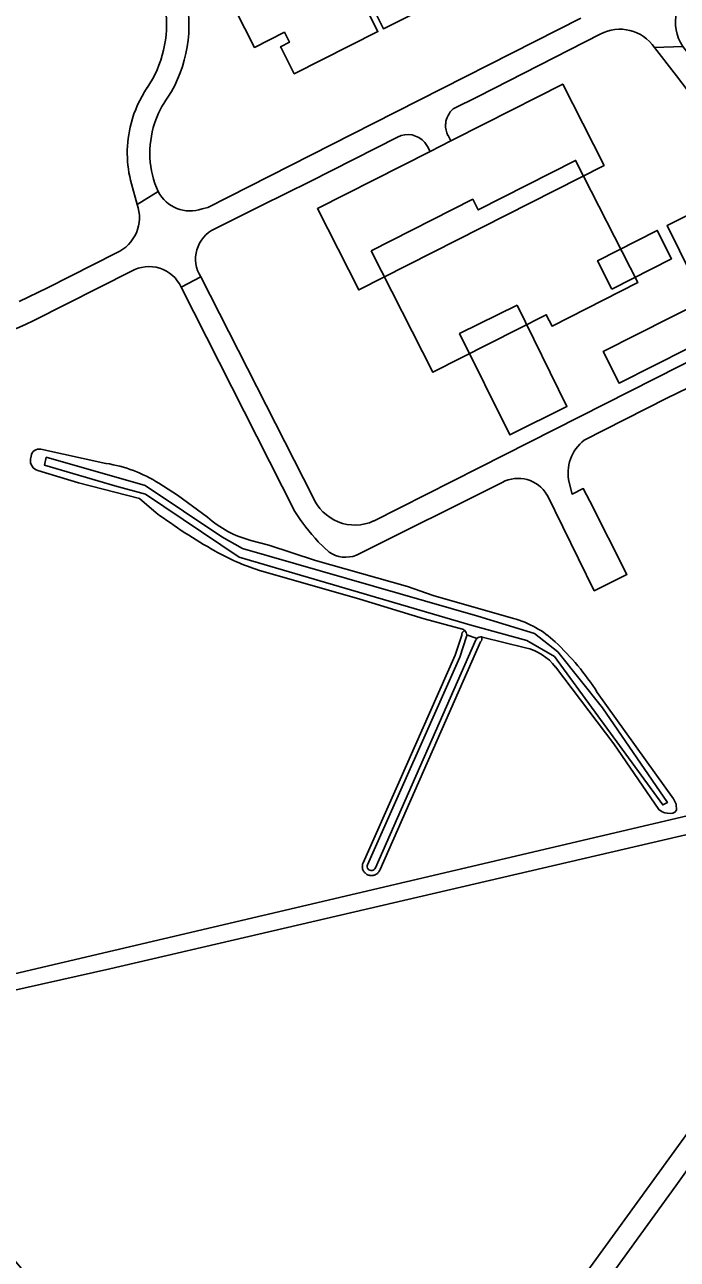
# Model space of a CAD drawing. Extents: x 158132 to 159664, y 385256 to 387218.
# Drawn here: x 158832.2 to 158948, y 386048.5 to 386267.5 of the extents above; entities that cross this region are included whole.
import ezdxf

# ---------------------------------------------------------------- set-up
doc = ezdxf.new("R2010")
doc.units = 0
for name, color, linetype in [('IMGEO_Erf', 7, 'Continuous'), ('IMGEO_Gemengd_bos', 7, 'Continuous'), ('IMGEO_Loofbos', 7, 'Continuous'), ('IMGEO_Oever', 7, 'Continuous'), ('IMGEO_Pand', 7, 'Continuous'), ('IMGEO_Pand_vergunning_verleend', 7, 'Continuous'), ('IMGEO_Parkeervlak_open', 7, 'Continuous'), ('IMGEO_Rijbaan_lokaal_gesloten', 7, 'Continuous'), ('IMGEO_Sloot', 7, 'Continuous'), ('IMGEO_Waterloop', 7, 'Continuous')]:
    doc.layers.add(name, color=color, linetype=linetype)

msp = doc.modelspace()

# ---------------------------------------------------------------- linework, layer by layer
at = {"layer": 'IMGEO_Erf'}
for points in [[(158892.7, 386270.65), (158894.89, 386266.3), (158880.05, 386258.81), (158877.73, 386263.41), (158877.63, 386263.6), (158879.2, 386264.4), (158878.3, 386266.17), (158872.99, 386263.49), (158867.81, 386273.78)], [(158910.67, 386274.26), (158895.87, 386266.79), (158893.68, 386271.15)], [(158863.71, 386234.82), (158864.7, 386235.1), (158894.07, 386250), (158930.86, 386268.67)]]:
    msp.add_lwpolyline(points, dxfattribs=at)
for centre, radius, start, end in [((158837.3, 386267.52), 24.08, 327.6583, 13.5366), ((158871.3, 386244.75), 16.86, 144.0921, 161.8526), ((158871.28, 386244.76), 16.84, 161.863, 203.9724), ((158861.62, 386240.94), 6.47, 207.8901, 288.9119)]:
    msp.add_arc(centre, radius, start, end, dxfattribs=at)
at = {"layer": 'IMGEO_Gemengd_bos'}
for points in [[(158853.98, 386256.34), (158854.89, 386257.83)], [(158852.17, 386235.64), (158851.18, 386239.26)], [(159066.31, 386227.68), (159061.77, 386221.39), (159039.38, 386189.93), (159039.57, 386187.77), (159037.64, 386185.15), (159035.87, 386185.08), (159025.16, 386170.55), (159017.45, 386159.91), (159004.28, 386141.65), (159000, 386134.9), (158996.27, 386129.66), (158947.71, 386061.54), (158903.24, 386000)], [(158831.23, 386218.38), (158836.28, 386220.84), (158848.51, 386227.03)], [(158851.17, 386223.77), (158833.85, 386215.02)], [(158880.13, 386181.15), (158859.98, 386220.96)], [(158980.75, 386192.01), (158968.81, 386204.04), (158966.21, 386201.42), (158964.03, 386203.58), (158960.21, 386207.36), (158955.54, 386205.8), (158946.13, 386201.24), (158935.08, 386195.64), (158931.48, 386193.8)], [(158833.28, 386190.45), (158833.39, 386190.98)], [(158835.08, 386192.2), (158846.66, 386189.68)], [(158855.55, 386180.93), (158852.58, 386183.45), (158841.79, 386186.26), (158834.58, 386188.4)], [(158856.02, 386186.17), (158859.33, 386184.06), (158864.67, 386180.12)], [(158916.92, 386186.32), (158891.08, 386173.39)], [(158928.8, 386186.29), (158929.32, 386184.24), (158931.31, 386185.23), (158932.48, 386182.96), (158939.06, 386170), (158933.25, 386167.1), (158924.88, 386184.09)], [(158872.33, 386176.02), (158875.55, 386175.17), (158883.8, 386172.45), (158900.12, 386167.87), (158904.67, 386166.27), (158918.91, 386162.18)], [(158886.22, 386173.95), (158884.32, 386175.78)], [(158909.87, 386160.29), (158903.1, 386162.1), (158891.67, 386165.59), (158873.73, 386170.73)], [(158913.1, 386158.01), (158895.26, 386117.62), (158895.21, 386117.49), (158895.14, 386117.37), (158895.07, 386117.25), (158894.98, 386117.14), (158894.89, 386117.04), (158894.79, 386116.94), (158894.68, 386116.85), (158894.56, 386116.78), (158894.43, 386116.71), (158894.3, 386116.66), (158894.17, 386116.62), (158894.03, 386116.59), (158893.89, 386116.57), (158893.75, 386116.56), (158893.61, 386116.56), (158893.48, 386116.58), (158893.34, 386116.61), (158893.2, 386116.65), (158893.07, 386116.7), (158892.95, 386116.77), (158892.83, 386116.84), (158892.72, 386116.92), (158892.61, 386117.02), (158892.52, 386117.12), (158892.43, 386117.23), (158892.35, 386117.35), (158892.29, 386117.47), (158892.23, 386117.6), (158892.18, 386117.73), (158892.15, 386117.87), (158892.13, 386118.01), (158892.12, 386118.15), (158892.13, 386118.29), (158892.14, 386118.43), (158892.17, 386118.57), (158892.21, 386118.7), (158892.26, 386118.83), (158898.35, 386132.56), (158908.57, 386155.65), (158909.76, 386159.21), (158909.76, 386159.22), (158909.76, 386159.23), (158909.76, 386159.25), (158909.76, 386159.32), (158909.77, 386159.4), (158909.79, 386159.48), (158909.82, 386159.55), (158909.85, 386159.62), (158909.88, 386159.69), (158909.93, 386159.76), (158909.98, 386159.82), (158910.03, 386159.87), (158910.09, 386159.92), (158910.15, 386159.97), (158910.22, 386160.01), (158910.29, 386160.05)], [(158921.06, 386156.98), (158913.4, 386158.87), (158913.3, 386158.89)], [(158945.33, 386127.85), (158944.71, 386128.28), (158936.75, 386139.93), (158926.41, 386153.57)], [(158933.8, 386149.06), (158947.3, 386130.17), (158947.78, 386129.21), (158947.87, 386128.15), (158947.58, 386127.82), (158947.18, 386127.64)], [(158802.75, 386092.98), (158804.95, 386093.18), (158994.79, 386137.73)], [(158797.66, 386086.29), (158812.86, 386069.29), (158886.2, 385981.64), (158898.44, 386000), (158954.3, 386077.08), (158993.31, 386131.95)], [(158992.55, 386133.23), (158990.7, 386133.19), (158988.86, 386132.94), (158847.34, 386100.03), (158802.76, 386090.03)]]:
    msp.add_lwpolyline(points, dxfattribs=at)
for centre, radius, start, end in [((158837.39, 386267.51), 20, 331.0331, 13.2089), ((158871.08, 386244.76), 20.66, 145.8822, 165.2993), ((158871.04, 386244.77), 20.61, 165.3027, 195.508), ((158845.75, 386233.29), 6.84, 293.7517, 20.1212), ((158854.29, 386218.34), 6.26, 24.6964, 119.9256), ((158810.82, 386262.06), 52.37, 268.1079, 296.0822), ((158936.05, 386187.94), 7.43, 127.9406, 192.8647), ((158835.07, 386190.14), 1.81, 170.3785, 254.3031), ((158834.8, 386190.81), 1.42, 78.6794, 173.0603), ((158842.8, 386165.2), 24.79, 57.7694, 81.0259), ((158919.74, 386181.07), 5.96, 30.4829, 118.2737), ((158918.7, 386266.67), 106.49, 233.6257, 240.3355), ((158877.38, 386194.64), 19.3, 228.8026, 254.8157), ((158914.16, 386203.39), 40.66, 213.1678, 222.7654), ((158887.27, 386211.98), 43.41, 240.6542, 251.827), ((158889.19, 386178.3), 5.26, 235.6439, 290.9816), ((158914.31, 386145.25), 17.54, 46.7959, 74.8025), ((158909.54, 386159.24), 1.1, 47.2106, 72.6522), ((158912.51, 386158.62), 0.838, 314.0975, 19.2469), ((158893.87, 386123.4), 47.47, 32.7258, 46.8678), ((158918.95, 386147.76), 9.45, 37.8815, 77.1221), ((158946.62, 386130.86), 3.27, 246.833, 279.9913)]:
    msp.add_arc(centre, radius, start, end, dxfattribs=at)
at = {"layer": 'IMGEO_Loofbos'}
for points in [[(158934.32, 386265.83), (158912.65, 386254.79), (158908.24, 386252.56)], [(158954.27, 386250), (158947.82, 386258.43), (158943.93, 386263.45)], [(158907.32, 386247.86), (158907.8, 386246.89), (158913.93, 386250), (158927.67, 386256.98), (158931.21, 386250), (158935, 386242.55), (158891.5, 386220.46), (158884.17, 386234.88), (158904.14, 386245.03), (158903.71, 386245.91), (158903.2, 386246.62)], [(158906.92, 386250), (158906.9, 386249.82)], [(158898.37, 386247.57), (158882.9, 386239.7), (158874.24, 386235.43), (158865.94, 386231.3)], [(158863.47, 386222.76), (158883.36, 386183.74)], [(158894.13, 386179.46), (158912.8, 386188.92), (158966.37, 386216.04)]]:
    msp.add_lwpolyline(points, dxfattribs=at)
for points in [[(158952.56, 386235.1), (158962.03, 386216.21), (158937.65, 386203.93), (158934.84, 386209.51), (158952.76, 386218.61), (158946.17, 386231.87)], [(158936.38, 386220.62), (158933.84, 386225.63), (158944.43, 386231.01), (158946.97, 386226)], [(158919.56, 386217.78), (158928.42, 386199.78), (158918.3, 386194.75), (158909.38, 386212.72)]]:
    msp.add_lwpolyline(points, close=True, dxfattribs=at)
for centre, radius, start, end in [((158955.21, 386267.94), 7.57, 117.3529, 214.5917), ((158937.8, 386259.3), 7.41, 34.1001, 118.0463), ((158910.8, 386249.62), 3.91, 131.1118, 174.37), ((158910.79, 386249.62), 3.9, 177.081, 206.917), ((158900.19, 386244.1), 3.92, 39.9567, 117.7021), ((158868.48, 386225.94), 5.93, 115.336, 212.4066), ((158890.8, 386186.76), 8.02, 202.0746, 294.5448)]:
    msp.add_arc(centre, radius, start, end, dxfattribs=at)
at = {"layer": 'IMGEO_Oever'}
for points in [[(158833.39, 386190.98), (158833.28, 386190.45)], [(158846.66, 386189.68), (158835.08, 386192.2)], [(158834.58, 386188.4), (158841.79, 386186.26), (158852.58, 386183.45), (158855.55, 386180.93)], [(158864.67, 386180.12), (158859.33, 386184.06), (158856.02, 386186.17)], [(158918.91, 386162.18), (158904.67, 386166.27), (158900.12, 386167.87), (158883.8, 386172.45), (158875.55, 386175.17), (158872.33, 386176.02)], [(158873.73, 386170.73), (158891.67, 386165.59), (158903.1, 386162.1), (158909.87, 386160.29)], [(158910.29, 386160.05), (158910.22, 386160.01), (158910.15, 386159.97), (158910.09, 386159.92), (158910.03, 386159.87), (158909.98, 386159.82), (158909.93, 386159.76), (158909.88, 386159.69), (158909.85, 386159.62), (158909.82, 386159.55), (158909.79, 386159.48), (158909.77, 386159.4), (158909.76, 386159.32), (158909.76, 386159.25), (158909.76, 386159.23), (158909.76, 386159.22), (158909.76, 386159.21), (158908.57, 386155.65), (158898.35, 386132.56), (158892.26, 386118.83), (158892.21, 386118.7), (158892.17, 386118.57), (158892.14, 386118.43), (158892.13, 386118.29), (158892.12, 386118.15), (158892.13, 386118.01), (158892.15, 386117.87), (158892.18, 386117.73), (158892.23, 386117.6), (158892.29, 386117.47), (158892.35, 386117.35), (158892.43, 386117.23), (158892.52, 386117.12), (158892.61, 386117.02), (158892.72, 386116.92), (158892.83, 386116.84), (158892.95, 386116.77), (158893.07, 386116.7), (158893.2, 386116.65), (158893.34, 386116.61), (158893.48, 386116.58), (158893.61, 386116.56), (158893.75, 386116.56), (158893.89, 386116.57), (158894.03, 386116.59), (158894.17, 386116.62), (158894.3, 386116.66), (158894.43, 386116.71), (158894.56, 386116.78), (158894.68, 386116.85), (158894.79, 386116.94), (158894.89, 386117.04), (158894.98, 386117.14), (158895.07, 386117.25), (158895.14, 386117.37), (158895.21, 386117.49), (158895.26, 386117.62), (158913.1, 386158.01)], [(158893.07, 386118.48), (158909.4, 386155.33), (158910.61, 386158.98)], [(158912.28, 386158.36), (158894.44, 386117.95)], [(158910.64, 386159.24), (158912.46, 386158.63)], [(158913.3, 386158.89), (158913.4, 386158.87), (158921.06, 386156.98)], [(158926.41, 386153.57), (158936.75, 386139.93), (158944.71, 386128.28), (158945.33, 386127.85)], [(158947.18, 386127.64), (158947.58, 386127.82), (158947.87, 386128.15), (158947.78, 386129.21), (158947.3, 386130.17), (158933.8, 386149.06)]]:
    msp.add_lwpolyline(points, dxfattribs=at)
msp.add_lwpolyline([(158867.19, 386176.65), (158870.9, 386174.56), (158912.61, 386162.59), (158922.65, 386159.5), (158926.82, 386156.25), (158934.74, 386146.29), (158946.25, 386129.53), (158945.4, 386129.1), (158926.21, 386155.42), (158921.3, 386158.28), (158911.18, 386161.06), (158870.28, 386173.05), (158853.68, 386184.22), (158848.25, 386185.7), (158835.74, 386189.39), (158836.07, 386190.78), (158853.6, 386185.76)], close=True, dxfattribs=at)
for centre, radius, start, end in [((158835.07, 386190.14), 1.81, 170.3785, 254.3031), ((158834.8, 386190.81), 1.42, 78.6794, 173.0603), ((158842.8, 386165.2), 24.79, 57.7694, 81.0259), ((158918.7, 386266.67), 106.49, 233.6257, 240.3355), ((158877.38, 386194.64), 19.3, 228.8026, 254.8157), ((158887.27, 386211.98), 43.41, 240.6542, 251.827), ((158914.31, 386145.25), 17.54, 46.7959, 74.8025), ((158909.54, 386159.24), 1.1, 47.2106, 72.6522), ((158909.54, 386159.24), 1.1, 359.7783, 47.2499), ((158909.54, 386159.24), 1.1, 359.7783, 47.2499), ((158909.5, 386159.25), 1.14, 346.1575, 359.3755), ((158913.1, 386158.01), 0.891, 135.9882, 156.926), ((158913.12, 386158), 0.911, 78.4476, 136.1983), ((158913.12, 386158), 0.911, 78.4476, 136.1983), ((158912.51, 386158.62), 0.838, 314.0975, 19.2469), ((158893.87, 386123.4), 47.47, 32.7258, 46.8678), ((158918.95, 386147.76), 9.45, 37.8815, 77.1221), ((158946.62, 386130.86), 3.27, 246.833, 279.9913), ((158893.74, 386118.18), 0.738, 156.2457, 341.7686)]:
    msp.add_arc(centre, radius, start, end, dxfattribs=at)
at = {"layer": 'IMGEO_Pand'}
for points in [[(158867.81, 386273.78), (158872.99, 386263.49), (158878.3, 386266.17), (158879.2, 386264.4), (158877.63, 386263.6), (158877.73, 386263.41), (158880.05, 386258.81), (158894.89, 386266.3), (158892.7, 386270.65)], [(158893.68, 386271.15), (158895.87, 386266.79), (158910.67, 386274.26)]]:
    msp.add_lwpolyline(points, dxfattribs=at)
for points in [[(158962.03, 386216.21), (158952.56, 386235.1), (158946.17, 386231.87), (158952.76, 386218.61), (158934.84, 386209.51), (158937.65, 386203.93)], [(158936.38, 386220.62), (158946.97, 386226), (158944.43, 386231.01), (158933.84, 386225.63)], [(158919.56, 386217.78), (158909.38, 386212.72), (158918.3, 386194.75), (158928.42, 386199.78)]]:
    msp.add_lwpolyline(points, close=True, dxfattribs=at)
at = {"layer": 'IMGEO_Pand_vergunning_verleend'}
msp.add_lwpolyline([(158893.69, 386227.38), (158911.72, 386236.55), (158912.69, 386234.65), (158929.96, 386243.43), (158940.98, 386221.77), (158925.78, 386214.04), (158924.75, 386216.06), (158904.65, 386205.84)], close=True, dxfattribs=at)
at = {"layer": 'IMGEO_Parkeervlak_open'}
msp.add_lwpolyline([(158907.8, 386246.89), (158904.14, 386245.03), (158884.17, 386234.88), (158891.5, 386220.46), (158935, 386242.55), (158931.21, 386250), (158927.67, 386256.98), (158913.93, 386250)], close=True, dxfattribs=at)
at = {"layer": 'IMGEO_Rijbaan_lokaal_gesloten'}
for points in [[(158930.86, 386268.67), (158894.07, 386250), (158864.7, 386235.1), (158863.71, 386234.82)], [(158908.24, 386252.56), (158912.65, 386254.79), (158934.32, 386265.83)], [(158943.93, 386263.45), (158948.98, 386263.64)], [(158973.55, 386231.51), (158959.43, 386250), (158951.07, 386260.95), (158950.64, 386261.53), (158948.98, 386263.64), (158943.93, 386263.45), (158947.82, 386258.43), (158954.27, 386250), (158959.62, 386243.01), (158970.47, 386228.75)], [(158854.89, 386257.83), (158853.98, 386256.34)], [(158906.9, 386249.82), (158906.92, 386250)], [(158865.94, 386231.3), (158874.24, 386235.43), (158882.9, 386239.7), (158898.37, 386247.57)], [(158903.2, 386246.62), (158903.71, 386245.91), (158904.14, 386245.03), (158907.8, 386246.89), (158907.32, 386247.86)], [(158851.18, 386239.26), (158852.17, 386235.64), (158855.89, 386237.91)], [(158855.89, 386237.91), (158852.17, 386235.64)], [(158931.48, 386193.8), (158935.08, 386195.64), (158946.13, 386201.24), (158955.54, 386205.8), (158960.21, 386207.36), (158964.07, 386208.65), (158967.86, 386209.71), (158972.74, 386211.07), (158979.68, 386212.97), (158982.77, 386213.7), (158993.99, 386217.49), (158995.7, 386218.32), (159000, 386220.45), (159021.13, 386230.92)], [(159006.22, 386228.01), (159000, 386225.3), (158999.26, 386224.98), (158990.08, 386221.99), (158990.05, 386221.86), (158966.37, 386216.04), (158912.8, 386188.92), (158894.13, 386179.46)], [(158848.51, 386227.03), (158836.28, 386220.84), (158831.23, 386218.38)], [(158833.85, 386215.02), (158851.17, 386223.77)], [(158883.36, 386183.74), (158863.47, 386222.76), (158859.98, 386220.96), (158880.13, 386181.15)], [(158859.98, 386220.96), (158863.47, 386222.76)], [(158891.08, 386173.39), (158916.92, 386186.32)], [(158924.88, 386184.09), (158933.25, 386167.1), (158939.06, 386170), (158932.48, 386182.96), (158931.31, 386185.23), (158929.32, 386184.24), (158928.8, 386186.29)], [(158884.32, 386175.78), (158886.22, 386173.95)], [(158994.79, 386137.73), (158804.95, 386093.18), (158802.75, 386092.98)], [(158847.34, 386100.03), (158988.86, 386132.94), (158990.7, 386133.19), (158992.55, 386133.23)], [(158903.24, 386000), (158947.71, 386061.54), (158996.27, 386129.66), (158993.31, 386131.95), (158954.3, 386077.08), (158898.44, 386000)], [(158802.76, 386090.03), (158847.34, 386100.03)]]:
    msp.add_lwpolyline(points, dxfattribs=at)
for centre, radius, start, end in [((158955.21, 386267.94), 7.57, 117.3529, 214.5917), ((158837.39, 386267.51), 20, 331.0331, 13.2089), ((158837.3, 386267.52), 24.08, 327.6583, 13.5366), ((158937.8, 386259.3), 7.41, 34.1001, 118.0463), ((158871.08, 386244.76), 20.66, 145.8822, 165.2993), ((158871.3, 386244.75), 16.86, 144.0921, 161.8526), ((158910.8, 386249.62), 3.91, 131.1118, 174.37), ((158871.04, 386244.77), 20.61, 165.3027, 195.508), ((158871.28, 386244.76), 16.84, 161.863, 203.9724), ((158910.79, 386249.62), 3.9, 177.081, 206.917), ((158900.19, 386244.1), 3.92, 39.9567, 117.7021), ((158861.62, 386240.94), 6.47, 207.8901, 288.9119), ((158845.75, 386233.29), 6.84, 293.7517, 20.1212), ((158868.48, 386225.94), 5.93, 115.336, 212.4066), ((158854.29, 386218.34), 6.26, 24.6964, 119.9256), ((158810.82, 386262.06), 52.37, 268.1079, 296.0822), ((158936.05, 386187.94), 7.43, 127.9406, 192.8647), ((158919.74, 386181.07), 5.96, 30.4829, 118.2737), ((158890.8, 386186.76), 8.02, 202.0746, 294.5448), ((158914.16, 386203.39), 40.66, 213.1678, 222.7654), ((158889.19, 386178.3), 5.26, 235.6439, 290.9816)]:
    msp.add_arc(centre, radius, start, end, dxfattribs=at)
at = {"layer": 'IMGEO_Sloot'}
for points in [[(158910.61, 386158.98), (158909.4, 386155.33), (158893.07, 386118.48)], [(158894.44, 386117.95), (158912.28, 386158.36)], [(158912.46, 386158.63), (158910.64, 386159.24)]]:
    msp.add_lwpolyline(points, dxfattribs=at)
for centre, radius, start, end in [((158909.5, 386159.25), 1.14, 346.1575, 359.3755), ((158913.1, 386158.01), 0.891, 135.9882, 156.926), ((158893.74, 386118.18), 0.738, 156.2457, 341.7686)]:
    msp.add_arc(centre, radius, start, end, dxfattribs=at)
at = {"layer": 'IMGEO_Waterloop'}
msp.add_lwpolyline([(158945.4, 386129.1), (158946.25, 386129.53), (158934.74, 386146.29), (158926.82, 386156.25), (158922.65, 386159.5), (158912.61, 386162.59), (158870.9, 386174.56), (158867.19, 386176.65), (158853.6, 386185.76), (158836.07, 386190.78), (158835.74, 386189.39), (158848.25, 386185.7), (158853.68, 386184.22), (158870.28, 386173.05), (158911.18, 386161.06), (158921.3, 386158.28), (158926.21, 386155.42)], close=True, dxfattribs=at)

doc.saveas('drawing.dxf')
